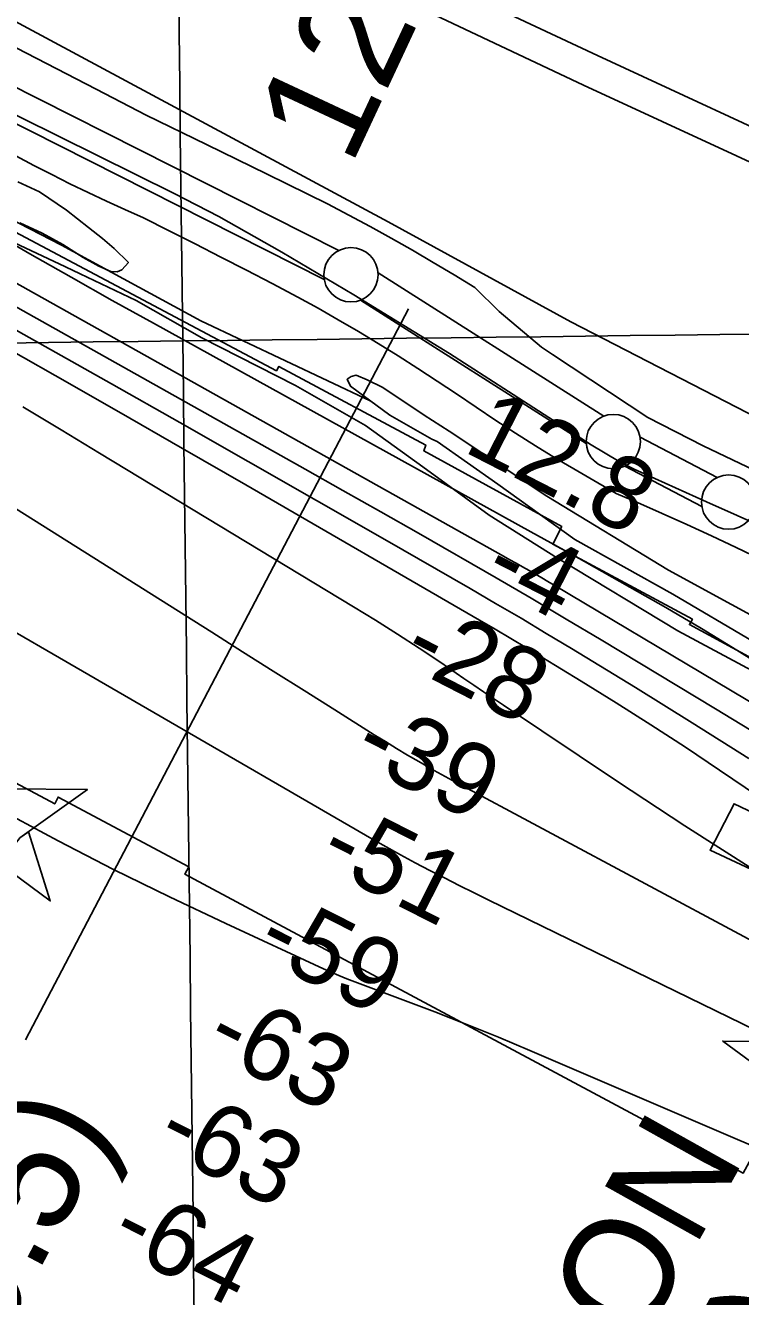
# Model space of a CAD drawing. Extents: x 3677843 to 3715951, y 511991 to 537744.
# Drawn here: x 3708282 to 3708941, y 522887 to 524058 of the extents above; entities that cross this region are included whole.
import ezdxf

# ---------------------------------------------------------------- set-up
doc = ezdxf.new("R2010")
doc.units = 0
for name, color, linetype in [('V-CHAN-DOCK', 7, 'Continuous'), ('V-CHAN-NAID', 7, 'Continuous'), ('V-FLOD-BASE', 7, 'Continuous'), ('V-GRID-MAJR', 7, 'Continuous'), ('V-LEVE-TOET', 7, 'Continuous'), ('V-RIVR-EDGE', 7, 'Continuous'), ('V-RIVR-RANG', 7, 'Continuous'), ('V-ROAD-CNTR', 7, 'Continuous'), ('V-RRAP-FSHR', 7, 'Continuous'), ('V-RRAP-RVMT', 7, 'Continuous'), ('V-SITE-OTLN', 7, 'Continuous'), ('V-SITE-VEGE', 7, 'Continuous'), ('V-SURV-IDEN', 7, 'Continuous'), ('V-SURV-LINE', 7, 'Continuous'), ('V-TOPO-DPTH', 7, 'Continuous'), ('V-TOPO-MAJR', 7, 'Continuous'), ('V-TOPO-MINR', 7, 'Continuous'), ('V-TOPO-WATR', 7, 'Continuous')]:
    doc.layers.add(name, color=color, linetype=linetype)

msp = doc.modelspace()

# ---------------------------------------------------------------- linework, layer by layer
at = {"layer": 'V-CHAN-DOCK'}
msp.add_lwpolyline([(3709201.2600000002, 523372.33), (3709132.681, 523246.79600000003), (3708935.235, 523340.971), (3708913.037, 523298.303), (3709120.898, 523201.179), (3709208.2090000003, 523367.886), (3709201.2600000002, 523372.33)], dxfattribs=at)
at = {"layer": 'V-CHAN-NAID'}
for points in [[(3708262.7460000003, 523354.678), (3708339.238, 523354.135), (3708277.035, 523309.613)], [(3709001.258, 523121.868), (3708924.767, 523122.41000000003), (3708986.332, 523077.011)]]:
    msp.add_lwpolyline(points, dxfattribs=at)
msp.add_lwpolyline([(3708277.035, 523309.613), (3708284.8310000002, 523315.194), (3708305.055, 523251.417), (3708251.207, 523291.12700000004), (3708259.004, 523296.707), (3708260.67, 523297.183), (3708262.282, 523297.743), (3708264.44, 523298.657), (3708266.1750000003, 523299.541), (3708268.041, 523300.655), (3708269.7800000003, 523301.867), (3708271.332, 523303.112), (3708272.619, 523304.28), (3708274.003, 523305.7), (3708275.207, 523307.102), (3708276.326, 523308.574)], close=True, dxfattribs=at)
at = {"layer": 'V-FLOD-BASE'}
for points in [[(3708672.815, 523755.58), (3708584.865, 523809.742), (3708518.5160000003, 523849.131), (3708460.504, 523881.911), (3708419.205, 523902.889), (3708207.032, 524007.931), (3707933.474, 524152.227), (3707852.406, 524198.39900000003), (3707693.95, 524295.609), (3707386.867, 524486.219), (3707172.603, 524618.9890000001), (3706979.227, 524737.007), (3706750.2630000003, 524877.2660000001), (3706563.252, 524994.403), (3706556.313, 525000.267), (3706490.554, 525061.635), (3706424.139, 525151.405), (3706413.08, 525162.3470000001), (3706294.968, 525229.381), (3706067.117, 525358.259), (3705986.011, 525403.012)], [(3708672.815, 523755.58), (3708745.3340000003, 523708.9), (3708803.6350000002, 523671.651), (3708829.228, 523656.09500000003), (3708842.971, 523649.02900000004), (3708909.772, 523618.89900000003), (3708991.733, 523582.653), (3709081.7430000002, 523545.007), (3709117.2800000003, 523527.583), (3709134.8170000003, 523516.739), (3709176.5300000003, 523488.916), (3709185.0640000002, 523482.31200000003), (3709195.026, 523472.868), (3709199.7770000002, 523465.30700000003), (3709202.157, 523459.634), (3709201.235, 523449.22000000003), (3709198.421, 523437.856)]]:
    msp.add_lwpolyline(points, dxfattribs=at)
at = {"layer": 'V-GRID-MAJR'}
for points in [[(3708498.5100000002, 517708.623), (3708427.129, 523767.243), (3708355.725, 529827.795), (3708284.3200000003, 535888.36), (3708284.2970000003, 535890.278)], [(3697869.72816733, 523644.39828183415), (3703148.433, 523705.434), (3708427.129, 523767.243), (3713705.816, 523829.819)]]:
    msp.add_spline(points, degree=3, dxfattribs=at)
at = {"layer": 'V-LEVE-TOET'}
for points in [[(3708255.5, 524046.308), (3708301.539, 524022.84), (3708347.475, 523999.174), (3708393.31, 523975.308), (3708449.116, 523948.271), (3708504.8030000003, 523920.989), (3708560.3710000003, 523893.47000000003), (3708580.143, 523883.126), (3708599.795, 523872.554), (3708619.325, 523861.761), (3708638.73, 523850.743), (3708658.007, 523839.503), (3708677.156, 523828.047), (3708696.1720000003, 523816.371)], [(3708273.348, 523937.58), (3708289.877, 523928.892), (3708306.497, 523920.38300000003), (3708323.2090000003, 523912.054), (3708340.0100000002, 523903.905), (3708356.896, 523895.938), (3708373.87, 523888.15400000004), (3708390.926, 523880.553), (3708414.73, 523868.599), (3708438.497, 523856.569), (3708462.225, 523844.46400000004), (3708485.91, 523832.282), (3708509.552, 523820.02900000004), (3708533.153, 523807.7), (3708551.88, 523797.282), (3708570.486, 523786.646), (3708588.967, 523775.798), (3708607.324, 523764.737), (3708625.551, 523753.467), (3708643.645, 523741.98600000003), (3708661.608, 523730.29600000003), (3708679.434, 523718.401), (3708697.419, 523706.129), (3708715.5500000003, 523694.069), (3708733.818, 523682.221), (3708752.2260000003, 523670.586), (3708770.764, 523659.169)], [(3708757.727, 523761.462), (3708718.62, 523794.482), (3708696.1720000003, 523816.371)], [(3709197.717, 523535.347), (3709110.538, 523576.313), (3709007.728, 523622.446), (3708906.809, 523670.478), (3708855.633, 523696.858), (3708767.94, 523754.859), (3708757.727, 523761.462)], [(3708959.563, 523566.081), (3708937.078, 523576.989), (3708914.489, 523587.677), (3708891.795, 523598.147), (3708869.001, 523608.397), (3708846.1040000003, 523618.424), (3708826.488, 523626.788), (3708770.764, 523659.169)]]:
    msp.add_lwpolyline(points, dxfattribs=at)
at = {"layer": 'V-RIVR-EDGE'}
msp.add_lwpolyline([(3708960.1091392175, 523459.0963712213), (3708883.3687410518, 523500.1083391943), (3708772.4737643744, 523567.01880682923), (3708709.537825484, 523606.79598707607), (3708648.4147308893, 523651.37129774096), (3708595.679829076, 523689.32227385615), (3708530.9354991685, 523726.1022925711), (3708444.59735574, 523770.13962617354), (3708384.049348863, 523804.50796205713), (3708313.2943672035, 523838.30121022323), (3708198.764795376, 523892.0134792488)], dxfattribs=at)
at = {"layer": 'V-RIVR-RANG'}
msp.add_line((3708635.0475, 523796.82300000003), (3708282.2645, 523123.66320000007), dxfattribs=at)
at = {"layer": 'V-ROAD-CNTR'}
for points in [[(3707937.613085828, 524475.7560222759), (3708033.5898938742, 524426.082121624), (3708206.8875472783, 524344.28928521), (3708364.6882316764, 524266.2794412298), (3708410.54113997, 524239.7674942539), (3708463.46603412, 524202.425568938), (3708552.49585606, 524150.76767225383), (3708661.4646381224, 524099.64277450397), (3708809.253342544, 524029.98991381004), (3709022.670915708, 523931.276111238), (3709188.050584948, 523850.53027272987), (3709271.208418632, 523815.22434334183), (3709332.6452957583, 523804.0953655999), (3709388.7871834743, 523798.484376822), (3709444.655071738, 523799.552374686), (3709497.806965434, 523805.589362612), (3709559.84384136, 523822.351329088), (3709610.895739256, 523844.484284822), (3709652.542655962, 523865.60524257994), (3709696.417568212, 523896.58218062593), (3709742.6734757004, 523936.829100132), (3709791.500378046, 523996.155981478)], [(3707924.601111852, 524448.711076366), (3708020.287920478, 524399.186175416), (3708193.8375733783, 524317.275339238), (3708350.518260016, 524239.81949414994), (3708394.353172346, 524214.47354484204), (3708447.258066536, 524177.14561949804), (3708538.5698839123, 524124.163725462), (3708648.6986636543, 524072.4948288), (3708796.561367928, 524002.8059681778), (3709009.7909414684, 523904.18016542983), (3709175.598609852, 523823.2243273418), (3709262.566435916, 523786.302401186), (3709328.473304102, 523774.36342506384), (3709387.577185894, 523768.45643687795), (3709446.63906777, 523769.5844346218), (3709503.444954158, 523776.03742171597), (3709569.7758214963, 523793.9593858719), (3709623.6577137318, 523817.32033914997), (3709668.0606249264, 523839.83729411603), (3709714.96353112, 523872.95222788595), (3709764.249432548, 523915.83714211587)]]:
    msp.add_lwpolyline(points, dxfattribs=at)
at = {"layer": 'V-RRAP-FSHR'}
msp.add_lwpolyline([(3706384.061870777, 525016.3414763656), (3706480.362926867, 524943.154148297), (3706746.330543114, 524758.8648681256), (3706839.8852312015, 524689.6486120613), (3707169.179055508, 524497.9496678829), (3707289.7878236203, 524435.2009958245), (3707472.561583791, 524328.2462437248), (3707647.434159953, 524225.8339556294), (3707764.3176160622, 524147.31977955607), (3708015.068592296, 524006.7716834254), (3708256.669104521, 523885.4297313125), (3708315.4487525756, 523855.3548512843), (3708443.9034086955, 523785.80477121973), (3708599.73163284, 523711.96617915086)], dxfattribs=at)
at = {"layer": 'V-RRAP-RVMT'}
msp.add_lwpolyline([(3708172.0150000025, 523413.85000000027), (3708309.2090000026, 523340.7670000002), (3708312.2860000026, 523347.02600000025), (3708432.6120000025, 523282.76400000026), (3708429.1080000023, 523275.98400000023), (3708943.5830000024, 523000.86300000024), (3709144.4850000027, 523368.14000000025), (3709018.8320000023, 523434.10000000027), (3709020.3510000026, 523437.5880000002), (3708894.0200000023, 523506.0550000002), (3708896.7330000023, 523510.96200000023), (3708768.3070000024, 523580.1640000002), (3708776.3230000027, 523596.24900000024), (3708649.3660000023, 523665.9040000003), (3708651.1210000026, 523671.32000000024), (3708515.6950000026, 523743.77500000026), (3708513.4930000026, 523739.83000000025), (3708257.6000000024, 523875.54900000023)], dxfattribs=at)
at = {"layer": 'V-SITE-OTLN'}
for p, q in [((3708616.5130000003, 523876.8449999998), (3708096.348, 524156.0729999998)), ((3708784.713, 523784.711), (3708616.5130000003, 523876.84500000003)), ((3708968.245, 523690.2549999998), (3708784.713, 523784.7109999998))]:
    msp.add_line(p, q, dxfattribs=at)
at = {"layer": 'V-SITE-VEGE'}
for points in [[(3708275.089, 523913.881), (3708295.225, 523904.474), (3708320.034, 523887.631), (3708330.012, 523879.60500000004), (3708340.213, 523871.575), (3708353.245, 523861.69800000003), (3708364.072, 523852.32), (3708377.02, 523839.33900000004), (3708370.843, 523832.76300000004), (3708366.804, 523830.87700000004), (3708360.824, 523831.039), (3708349.884, 523836.206), (3708335.4820000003, 523844.003), (3708316.526, 523856.03500000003), (3708297.529, 523866.518), (3708276.9590000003, 523876.156)], [(3708952.688, 523490.254), (3708878.845, 523534.081), (3708788.3340000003, 523584.41500000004), (3708717.449, 523635.385), (3708661.4560000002, 523674.5), (3708656.691, 523676.868), (3708617.988, 523698.777), (3708581.65, 523725.45), (3708578.66, 523731.985), (3708582.221, 523734.371), (3708586.977, 523735.571), (3708597.096, 523731.43700000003), (3708611.3850000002, 523724.332), (3708649.506, 523698.853), (3708672.733, 523684.042), (3708762.671, 523624.195), (3708874.631, 523556.077), (3709045.524, 523463.12200000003)]]:
    msp.add_lwpolyline(points, dxfattribs=at)
at = {"layer": 'V-SURV-LINE'}
for points in [[(3708110.8830669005, 524082.8940496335), (3708571.080569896, 523850.54480518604)], [(3708557.5410878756, 523823.77387222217), (3708097.3428254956, 524056.1235000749)], [(3708607.068558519, 523830.09161094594), (3708815.0232567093, 523697.95805869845)], [(3708798.9325323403, 523672.63833132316), (3708590.977370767, 523804.77217800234)], [(3708848.5130716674, 523678.5779782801), (3708919.4626374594, 523641.35594190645)], [(3708905.530769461, 523614.7871050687), (3708834.5813502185, 523652.00906455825)]]:
    msp.add_lwpolyline(points, dxfattribs=at)
for centre in [(3708582.15328, 523828.1511700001), (3708823.84779, 523674.57925), (3708930.19607, 523618.78569000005)]:
    msp.add_circle(centre, 25, dxfattribs=at)
at = {"layer": 'V-TOPO-DPTH'}
for points in [[(3708970.252509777, 523462.2066698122), (3708937.879878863, 523482.4379267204), (3708905.2875659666, 523502.30181555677), (3708872.3657300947, 523521.6146522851), (3708839.2242122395, 523540.56012094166), (3708797.196936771, 523564.11834197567), (3708784.8975240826, 523570.99701580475), (3708772.589227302, 523577.85971946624), (3708760.2676043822, 523584.6984678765), (3708747.93709737, 523591.52124611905), (3708400.252644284, 523783.46230101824), (3708362.188602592, 523804.6199383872), (3708324.20731626, 523825.9241157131), (3708286.3501629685, 523847.44810297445), (3708248.575765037, 523869.11863019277)], [(3708982.242028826, 523389.4875972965), (3708918.0096827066, 523428.326495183), (3708812.7646445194, 523491.806136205), (3708780.5608520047, 523511.0824736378), (3708748.271585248, 523530.2134325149), (3708715.854107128, 523549.1263235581), (3708683.351154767, 523567.8938360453), (3708679.0803488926, 523570.34068507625), (3708644.3506274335, 523590.1744950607), (3708609.5845683, 523609.9441973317), (3708574.7640026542, 523629.61773803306), (3708539.907099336, 523649.22717102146), (3708169.8193824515, 523856.75449781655)], [(3708169.8193824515, 523856.75449781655), (3708539.907099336, 523649.22717102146), (3708574.7640026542, 523629.61773803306), (3708609.5845683, 523609.9441973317), (3708644.3506274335, 523590.1744950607), (3708679.0803488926, 523570.34068507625), (3708683.351154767, 523567.8938360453), (3708715.854107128, 523549.1263235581), (3708748.271585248, 523530.2134325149), (3708780.5608520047, 523511.0824736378), (3708812.7646445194, 523491.806136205), (3708918.0096827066, 523428.326495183), (3708982.242028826, 523389.4875972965)], [(3708250.7340496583, 523768.4969083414), (3708309.532203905, 523735.24868685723), (3708368.255884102, 523701.8699495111), (3708426.8678532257, 523668.2954383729), (3708485.4053483, 523634.59041137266), (3708700.639498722, 523510.18312330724), (3708715.072181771, 523501.77349597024), (3708729.465145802, 523493.2969622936), (3708743.7985313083, 523484.7200691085), (3708758.0921977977, 523476.0762695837), (3708794.3326466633, 523453.987325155), (3708826.5625981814, 523434.00963810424), (3708858.5871277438, 523413.71314405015), (3708890.303524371, 523392.93843949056), (3708921.8144990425, 523371.8449279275), (3708957.543807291, 523347.53749168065)], [(3708250.7340496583, 523768.4969083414), (3708309.532203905, 523735.24868685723), (3708368.255884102, 523701.8699495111), (3708426.8678532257, 523668.2954383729), (3708485.4053483, 523634.59041137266), (3708700.639498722, 523510.18312330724), (3708715.072181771, 523501.77349597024), (3708729.465145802, 523493.2969622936), (3708743.7985313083, 523484.7200691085), (3708758.0921977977, 523476.0762695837), (3708794.3326466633, 523453.987325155), (3708826.5625981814, 523434.00963810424), (3708858.5871277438, 523413.71314405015), (3708890.303524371, 523392.93843949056), (3708921.8144990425, 523371.8449279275), (3708957.543807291, 523347.53749168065)], [(3708952.452662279, 523280.75897873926), (3708889.8327228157, 523320.62092029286), (3708827.753952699, 523361.3527432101), (3708722.65631127, 523431.8777602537), (3708713.536591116, 523438.0059914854), (3708704.422136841, 523444.1420337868), (3708695.315581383, 523450.2897926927), (3708686.214291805, 523456.4453626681), (3708664.828447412, 523470.92952448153), (3708644.939076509, 523484.1783067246), (3708624.9176331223, 523497.2208991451), (3708604.6980810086, 523509.9542068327), (3708584.3464564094, 523522.4813246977), (3708350.541568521, 523663.92982174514), (3708315.147770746, 523685.248975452), (3708279.6993102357, 523706.4764434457)], [(3708952.452662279, 523280.75897873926), (3708889.8327228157, 523320.62092029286), (3708827.753952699, 523361.3527432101), (3708722.65631127, 523431.8777602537), (3708713.536591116, 523438.0059914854), (3708704.422136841, 523444.1420337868), (3708695.315581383, 523450.2897926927), (3708686.214291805, 523456.4453626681), (3708664.828447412, 523470.92952448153), (3708644.939076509, 523484.1783067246), (3708624.9176331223, 523497.2208991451), (3708604.6980810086, 523509.9542068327), (3708584.3464564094, 523522.4813246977), (3708350.541568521, 523663.92982174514), (3708315.147770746, 523685.248975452), (3708279.6993102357, 523706.4764434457)], [(3708250.416109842, 523626.8825187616), (3708453.896723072, 523498.8448207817), (3708482.242753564, 523481.0071259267), (3708510.5880023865, 523463.16818912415), (3708538.9320787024, 523445.32738940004), (3708567.2753733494, 523427.4853477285), (3708603.661729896, 523404.5785466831), (3708613.8461065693, 523398.2466973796), (3708624.076931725, 523391.9917899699), (3708634.3774296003, 523385.85229540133), (3708644.7243759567, 523379.78974272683), (3708658.8517592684, 523371.6184637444), (3708662.179154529, 523369.7159768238), (3708665.5189389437, 523367.8357553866), (3708668.8773070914, 523365.988932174), (3708672.2480643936, 523364.16437444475), (3709125.493004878, 523121.7417145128)], [(3708250.416109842, 523626.8825187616), (3708453.896723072, 523498.8448207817), (3708482.242753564, 523481.0071259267), (3708510.5880023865, 523463.16818912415), (3708538.9320787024, 523445.32738940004), (3708567.2753733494, 523427.4853477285), (3708603.661729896, 523404.5785466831), (3708613.8461065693, 523398.2466973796), (3708624.076931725, 523391.9917899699), (3708634.3774296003, 523385.85229540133), (3708644.7243759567, 523379.78974272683), (3708658.8517592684, 523371.6184637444), (3708662.179154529, 523369.7159768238), (3708665.5189389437, 523367.8357553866), (3708668.8773070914, 523365.988932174), (3708672.2480643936, 523364.16437444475), (3709125.493004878, 523121.7417145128)]]:
    msp.add_lwpolyline(points, dxfattribs=at)
at = {"layer": 'V-TOPO-MAJR'}
msp.add_lwpolyline([(3709652.548335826, 522778.46710977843), (3709234.962201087, 522995.26852753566), (3709223.4809313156, 523001.1742643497), (3709211.970361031, 523007.0217795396), (3709200.415839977, 523012.7819622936), (3709188.8320184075, 523018.4839234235), (3708709.327672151, 523252.2613668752), (3708695.636786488, 523258.98924790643), (3708681.9743451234, 523265.7739610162), (3708668.354570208, 523272.6439222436), (3708654.763239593, 523279.5707155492), (3708641.248391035, 523286.6411769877), (3708627.807032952, 523293.8462877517), (3708614.4759105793, 523301.2533725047), (3708601.2182786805, 523308.7951065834), (3708187.755992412, 523548.14390620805)], dxfattribs=at)
at = {"layer": 'V-TOPO-MINR'}
for points in [[(3709068.5479360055, 523364.2251498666), (3708769.5124735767, 523542.1923348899), (3708763.708538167, 523545.6247803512), (3708757.892088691, 523549.0357507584), (3708752.0568681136, 523552.41450858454), (3708746.2091334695, 523555.77179135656), (3708740.347881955, 523559.1056552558), (3708734.4811229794, 523562.42977070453), (3708728.6061028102, 523565.7392634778), (3708722.7255751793, 523569.03900780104), (3708162.0052065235, 523882.75886861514)], [(3708982.242028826, 523389.4875972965), (3708918.0096827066, 523428.326495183), (3708812.7646445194, 523491.806136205), (3708780.5608520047, 523511.0824736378), (3708748.271585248, 523530.2134325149), (3708715.854107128, 523549.1263235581), (3708683.351154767, 523567.8938360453), (3708679.0803488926, 523570.34068507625), (3708644.3506274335, 523590.1744950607), (3708609.5845683, 523609.9441973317), (3708574.7640026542, 523629.61773803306), (3708539.907099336, 523649.22717102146), (3708169.8193824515, 523856.75449781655)], [(3708948.836652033, 523382.66203473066), (3708896.7031576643, 523415.5023283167), (3708844.287186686, 523447.9004811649), (3708785.3610367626, 523483.8044501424), (3708762.144296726, 523497.8312478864), (3708738.858357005, 523511.7412078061), (3708715.4686177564, 523525.4759109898), (3708692.0096788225, 523539.0937763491), (3708613.372454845, 523584.34860899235), (3708550.488250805, 523620.40998974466), (3708487.5310529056, 523656.3430251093), (3708424.4643642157, 523692.08354239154), (3708361.3246816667, 523727.6957142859), (3708192.6389850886, 523822.49878840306)], [(3708957.543807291, 523347.53749168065), (3708921.8144990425, 523371.8449279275), (3708890.303524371, 523392.93843949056), (3708858.5871277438, 523413.71314405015), (3708826.5625981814, 523434.00963810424), (3708794.3326466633, 523453.987325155), (3708758.0921977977, 523476.0762695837), (3708743.7985313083, 523484.7200691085), (3708729.465145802, 523493.2969622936), (3708715.072181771, 523501.77349597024), (3708700.639498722, 523510.18312330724), (3708485.4053483, 523634.59041137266), (3708426.8678532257, 523668.2954383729), (3708368.255884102, 523701.8699495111), (3708309.532203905, 523735.24868685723), (3708250.7340496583, 523768.4969083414)], [(3708952.452662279, 523280.75897873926), (3708889.8327228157, 523320.62092029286), (3708827.753952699, 523361.3527432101), (3708722.65631127, 523431.8777602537), (3708713.536591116, 523438.0059914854), (3708704.422136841, 523444.1420337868), (3708695.315581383, 523450.2897926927), (3708686.214291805, 523456.4453626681), (3708664.828447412, 523470.92952448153), (3708644.939076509, 523484.1783067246), (3708624.9176331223, 523497.2208991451), (3708604.6980810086, 523509.9542068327), (3708584.3464564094, 523522.4813246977), (3708350.541568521, 523663.92982174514), (3708315.147770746, 523685.248975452), (3708279.6993102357, 523706.4764434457)], [(3709125.493004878, 523121.7417145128), (3708672.2480643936, 523364.16437444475), (3708668.8773070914, 523365.988932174), (3708665.5189389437, 523367.8357553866), (3708662.179154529, 523369.7159768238), (3708658.8517592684, 523371.6184637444), (3708644.7243759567, 523379.78974272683), (3708634.3774296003, 523385.85229540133), (3708624.076931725, 523391.9917899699), (3708613.8461065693, 523398.2466973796), (3708603.661729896, 523404.5785466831), (3708567.2753733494, 523427.4853477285), (3708538.9320787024, 523445.32738940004), (3708510.5880023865, 523463.16818912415), (3708482.242753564, 523481.0071259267), (3708453.896723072, 523498.8448207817), (3708250.416109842, 523626.8825187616)], [(3709671.298917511, 522659.46353606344), (3709210.4827111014, 522911.01349879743), (3709192.54777705, 522920.4741295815), (3709174.4444116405, 522929.5879631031), (3709156.088399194, 522938.1816007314), (3709137.5639553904, 522946.42844109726), (3708747.047314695, 523113.6453905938), (3708717.9957611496, 523125.83717387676), (3708688.8313845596, 523137.74686392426), (3708659.4977734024, 523149.23341411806), (3708630.0513391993, 523160.43787107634), (3708585.723251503, 523176.93875455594), (3708578.3910174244, 523179.7646692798), (3708571.105145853, 523182.70187666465), (3708563.8888180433, 523185.8060230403), (3708556.7188527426, 523189.0214620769), (3708466.784220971, 523230.6036722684), (3708414.93831073, 523255.20362654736), (3708363.434162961, 523280.48274366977), (3708312.4426589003, 523306.78060505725), (3708261.792917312, 523333.75762928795)]]:
    msp.add_lwpolyline(points, dxfattribs=at)
at = {"layer": 'V-TOPO-WATR'}
msp.add_lwpolyline([(3708970.252509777, 523462.2066698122), (3708937.879878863, 523482.4379267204), (3708905.2875659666, 523502.30181555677), (3708872.3657300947, 523521.6146522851), (3708839.2242122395, 523540.56012094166), (3708797.196936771, 523564.11834197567), (3708784.8975240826, 523570.99701580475), (3708772.589227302, 523577.85971946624), (3708760.2676043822, 523584.6984678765), (3708747.93709737, 523591.52124611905), (3708400.252644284, 523783.46230101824), (3708362.188602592, 523804.6199383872), (3708324.20731626, 523825.9241157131), (3708286.3501629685, 523847.44810297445), (3708248.575765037, 523869.11863019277)], dxfattribs=at)

# ---------------------------------------------------------------- texts
at = {"layer": 'V-CHAN-NAID'}
for s, height, rotation, p in [('BUOY (89.5)', 100.00000199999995, 62.18448918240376, (3708007.808817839, 522366.7237755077)), ('CCI CARBON', 100.00000199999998, 60.77246187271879, (3708535.4836298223, 522281.9654850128)), ('COKE (89.1) (4)', 100.00000199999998, 60.77246187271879, (3708549.0542911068, 522019.49870967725))]:
    msp.add_text(s, height=height, rotation=rotation, dxfattribs=at).set_placement(p)
at = {"layer": 'V-RIVR-RANG'}
for s, rotation, p in [('12.8', 332.84832571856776, (3708684.3222059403, 523666.2404652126)), ('12.8', 332.84832571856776, (3708684.3222059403, 523666.2404652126)), ('-4', 332.84832571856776, (3708700.8660271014, 523545.3714249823)), ('-4', 332.84832571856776, (3708700.8660271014, 523545.3714249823)), ('-28', 332.84832571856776, (3708626.1070966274, 523471.32831903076)), ('-39', 333.1282777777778, (3708580.8861747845, 523381.68764500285)), ('-51', 333.1282777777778, (3708549.113389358, 523285.6824848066)), ('-59', 333.1282777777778, (3708491.4589556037, 523202.7922836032)), ('-63', 333.1282777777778, (3708444.8624715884, 523114.298418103)), ('-63', 333.1282777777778, (3708399.442471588, 523025.208418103)), ('-64', 333.1282777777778, (3708357.0813300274, 522934.5684684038))]:
    msp.add_text(s, height=66.99999999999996, rotation=rotation, dxfattribs=at).set_placement(p)
at = {"layer": 'V-SURV-IDEN'}
msp.add_text('128+41.6', height=100.00000000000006, rotation=64.98094195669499, dxfattribs=at).set_placement((3708581.9121040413, 523926.89458491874))

doc.saveas('drawing.dxf')
